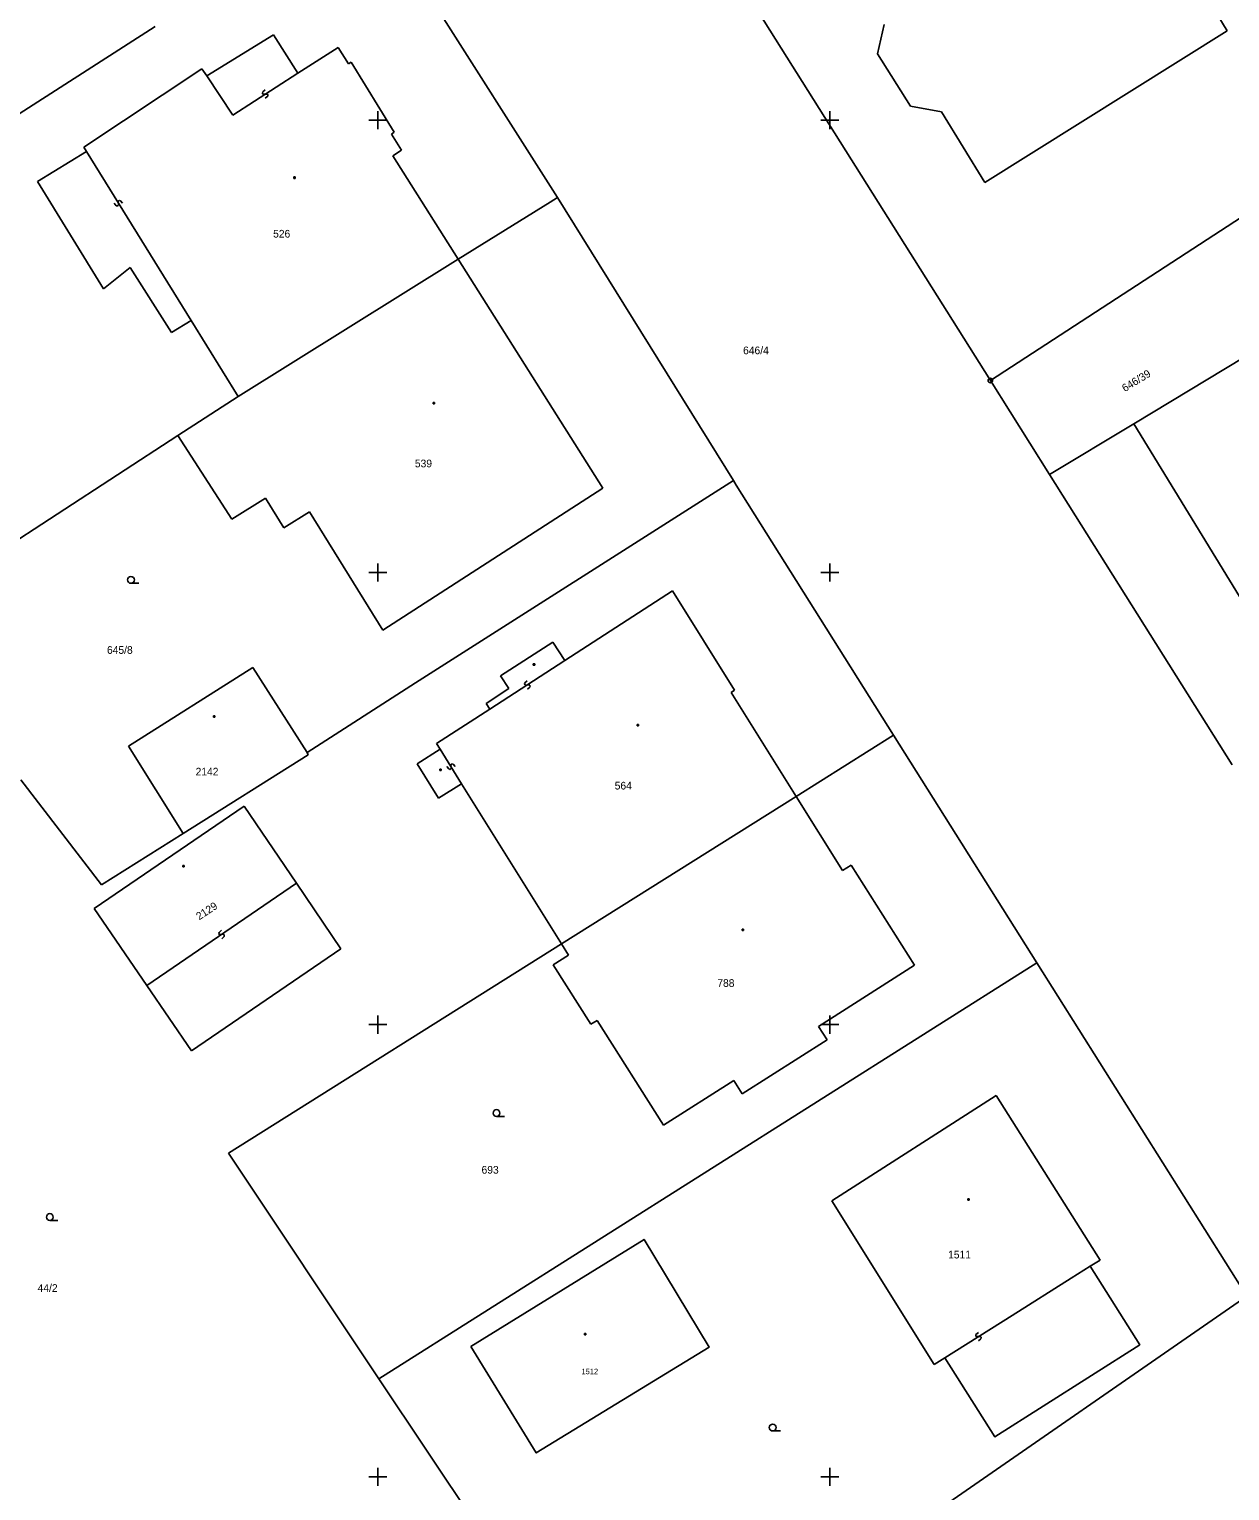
# Model space of a CAD drawing. Extents: x -492811 to -492366, y -1127107 to -1126748.
# Drawn here: x -492755.4 to -492702.3, y -1127040.6 to -1126976 of the extents above; entities that cross this region are included whole.
import ezdxf

# ---------------------------------------------------------------- set-up
doc = ezdxf.new("R2010")
doc.units = 0
doc.layers.add('katastrální mapa', color=7, linetype='Continuous')
doc.layers.add('síť', color=7, linetype='Continuous')

msp = doc.modelspace()

# ---------------------------------------------------------------- linework, layer by layer
at = {"layer": 'katastrální mapa'}
for p, q in [((-492727.3, -1126968.63), (-492712.9, -1126991.51)), ((-492740.62, -1126969.93), (-492732.05, -1126983.41)), ((-492704.61, -1126972.45), (-492702.42, -1126976.05)), ((-492769.44, -1126988.44), (-492749.85, -1126975.85)), ((-492747.57, -1126978.03), (-492744.62, -1126976.22)), ((-492744.62, -1126976.22), (-492743.54, -1126977.92)), ((-492717.89, -1126977.07), (-492717.6, -1126975.76)), ((-492713.15, -1126982.76), (-492702.42, -1126976.05)), ((-492743.54, -1126977.92), (-492741.75, -1126976.78)), ((-492741.75, -1126976.78), (-492741.3, -1126977.51)), ((-492741.3, -1126977.51), (-492741.18, -1126977.43)), ((-492741.18, -1126977.43), (-492739.27, -1126980.53)), ((-492717.89, -1126977.07), (-492716.44, -1126979.38)), ((-492747.78, -1126977.72), (-492753.01, -1126981.19)), ((-492747.78, -1126977.72), (-492747.57, -1126978.03)), ((-492747.57, -1126978.03), (-492746.42, -1126979.77)), ((-492746.42, -1126979.77), (-492743.54, -1126977.92)), ((-492745.09, -1126978.75), (-492745.1, -1126978.8)), ((-492745.1, -1126978.8), (-492745.08, -1126978.84)), ((-492744.98, -1126978.66), (-492745.09, -1126978.75)), ((-492712.9, -1126991.51), (-492693.21, -1126978.7)), ((-492745.08, -1126978.84), (-492745.02, -1126978.85)), ((-492745.02, -1126978.85), (-492744.94, -1126978.84)), ((-492744.87, -1126978.94), (-492744.98, -1126979.03)), ((-492744.94, -1126978.84), (-492744.88, -1126978.85)), ((-492744.88, -1126978.85), (-492744.86, -1126978.89)), ((-492744.86, -1126978.89), (-492744.87, -1126978.94)), ((-492716.44, -1126979.38), (-492715.06, -1126979.63)), ((-492715.06, -1126979.63), (-492713.15, -1126982.76)), ((-492739.4, -1126980.61), (-492739.27, -1126980.53)), ((-492739.4, -1126980.61), (-492738.95, -1126981.33)), ((-492755.05, -1126982.71), (-492752.89, -1126981.39)), ((-492753.01, -1126981.19), (-492752.89, -1126981.39)), ((-492752.89, -1126981.39), (-492750.06, -1126985.95)), ((-492739.33, -1126981.57), (-492738.95, -1126981.33)), ((-492739.33, -1126981.57), (-492736.44, -1126986.15)), ((-492743.72, -1126982.51), (-492743.66, -1126982.51)), ((-492743.72, -1126982.57), (-492743.72, -1126982.51)), ((-492743.66, -1126982.57), (-492743.72, -1126982.57)), ((-492743.66, -1126982.51), (-492743.66, -1126982.57)), ((-492755.05, -1126982.71), (-492752.14, -1126987.46)), ((-492751.57, -1126983.78), (-492751.66, -1126983.67)), ((-492751.52, -1126983.79), (-492751.57, -1126983.78)), ((-492751.48, -1126983.77), (-492751.52, -1126983.79)), ((-492751.47, -1126983.57), (-492751.48, -1126983.63)), ((-492751.48, -1126983.63), (-492751.47, -1126983.71)), ((-492751.47, -1126983.71), (-492751.48, -1126983.77)), ((-492751.43, -1126983.55), (-492751.47, -1126983.57)), ((-492751.38, -1126983.56), (-492751.43, -1126983.55)), ((-492751.29, -1126983.67), (-492751.38, -1126983.56)), ((-492736.44, -1126986.15), (-492732.38, -1126983.63)), ((-492732.38, -1126983.63), (-492732.05, -1126983.41)), ((-492724.27, -1126995.93), (-492732.05, -1126983.41)), ((-492752.14, -1126987.46), (-492750.96, -1126986.51)), ((-492750.96, -1126986.51), (-492749.13, -1126989.39)), ((-492750.06, -1126985.95), (-492748.26, -1126988.86)), ((-492746.18, -1126992.22), (-492736.44, -1126986.15)), ((-492736.44, -1126986.15), (-492730.05, -1126996.28)), ((-492706.55, -1126993.43), (-492698.24, -1126988.41)), ((-492749.13, -1126989.39), (-492748.26, -1126988.86)), ((-492748.26, -1126988.86), (-492746.18, -1126992.22)), ((-492712.9, -1126991.51), (-492710.29, -1126995.67)), ((-492748.84, -1126993.95), (-492746.18, -1126992.22)), ((-492737.55, -1126992.48), (-492737.49, -1126992.48)), ((-492737.55, -1126992.54), (-492737.55, -1126992.48)), ((-492737.49, -1126992.54), (-492737.55, -1126992.54)), ((-492737.49, -1126992.48), (-492737.49, -1126992.54)), ((-492710.29, -1126995.67), (-492706.55, -1126993.43)), ((-492706.55, -1126993.43), (-492701.72, -1127001.33)), ((-492761.02, -1127001.86), (-492748.84, -1126993.95)), ((-492748.84, -1126993.95), (-492746.46, -1126997.64)), ((-492724.27, -1126995.93), (-492738.33, -1127004.88)), ((-492724.14, -1126996.14), (-492724.27, -1126995.93)), ((-492724.14, -1126996.14), (-492717.18, -1127007.2)), ((-492710.29, -1126995.67), (-492702.2, -1127008.51)), ((-492746.46, -1126997.64), (-492744.97, -1126996.72)), ((-492744.97, -1126996.72), (-492744.15, -1126998.03)), ((-492739.77, -1127002.56), (-492730.05, -1126996.28)), ((-492743.02, -1126997.32), (-492744.15, -1126998.03)), ((-492739.77, -1127002.56), (-492743.02, -1126997.32)), ((-492750.92, -1127000.48), (-492750.57, -1127000.48)), ((-492731.72, -1127003.9), (-492726.97, -1127000.82)), ((-492726.97, -1127000.82), (-492724.22, -1127005.21)), ((-492734.57, -1127004.58), (-492732.25, -1127003.08)), ((-492732.25, -1127003.08), (-492731.72, -1127003.9)), ((-492735.05, -1127006.05), (-492731.72, -1127003.9)), ((-492745.53, -1127004.2), (-492751.03, -1127007.69)), ((-492743.12, -1127007.96), (-492745.53, -1127004.2)), ((-492734.57, -1127004.58), (-492734.2, -1127005.14)), ((-492733.12, -1127004.04), (-492733.06, -1127004.04)), ((-492733.12, -1127004.1), (-492733.12, -1127004.04)), ((-492733.06, -1127004.1), (-492733.12, -1127004.1)), ((-492733.06, -1127004.04), (-492733.06, -1127004.1)), ((-492738.33, -1127004.88), (-492743.12, -1127007.96)), ((-492735.21, -1127005.79), (-492734.2, -1127005.14)), ((-492733.49, -1127004.88), (-492733.51, -1127004.93)), ((-492733.51, -1127004.93), (-492733.48, -1127004.97)), ((-492733.39, -1127004.79), (-492733.49, -1127004.88)), ((-492733.48, -1127004.97), (-492733.43, -1127004.98)), ((-492733.43, -1127004.98), (-492733.34, -1127004.97)), ((-492733.28, -1127005.07), (-492733.38, -1127005.16)), ((-492733.34, -1127004.97), (-492733.29, -1127004.98)), ((-492733.29, -1127004.98), (-492733.26, -1127005.02)), ((-492733.26, -1127005.02), (-492733.28, -1127005.07)), ((-492724.37, -1127005.31), (-492724.22, -1127005.21)), ((-492724.37, -1127005.31), (-492721.49, -1127009.91)), ((-492735.21, -1127005.79), (-492735.05, -1127006.05)), ((-492747.27, -1127006.34), (-492747.21, -1127006.34)), ((-492747.27, -1127006.4), (-492747.27, -1127006.34)), ((-492747.21, -1127006.4), (-492747.27, -1127006.4)), ((-492747.21, -1127006.34), (-492747.21, -1127006.4)), ((-492737.4, -1127007.57), (-492735.05, -1127006.05)), ((-492728.52, -1127006.73), (-492728.46, -1127006.73)), ((-492728.52, -1127006.79), (-492728.52, -1127006.73)), ((-492728.46, -1127006.79), (-492728.52, -1127006.79)), ((-492728.46, -1127006.73), (-492728.46, -1127006.79)), ((-492721.49, -1127009.91), (-492717.18, -1127007.2)), ((-492717.18, -1127007.2), (-492710.85, -1127017.26)), ((-492751.03, -1127007.69), (-492748.61, -1127011.54)), ((-492738.26, -1127008.46), (-492737.24, -1127007.82)), ((-492737.4, -1127007.57), (-492737.24, -1127007.82)), ((-492737.24, -1127007.82), (-492736.29, -1127009.35)), ((-492748.61, -1127011.54), (-492743.08, -1127008.06)), ((-492743.12, -1127007.96), (-492743.08, -1127008.06)), ((-492738.26, -1127008.46), (-492737.31, -1127009.99)), ((-492736.76, -1127008.49), (-492736.77, -1127008.54)), ((-492736.77, -1127008.54), (-492736.76, -1127008.63)), ((-492736.72, -1127008.46), (-492736.76, -1127008.49)), ((-492736.67, -1127008.48), (-492736.72, -1127008.46)), ((-492736.58, -1127008.59), (-492736.67, -1127008.48)), ((-492755.79, -1127009.18), (-492752.22, -1127013.81)), ((-492737.25, -1127008.7), (-492737.19, -1127008.7)), ((-492737.25, -1127008.76), (-492737.25, -1127008.7)), ((-492737.19, -1127008.76), (-492737.25, -1127008.76)), ((-492737.19, -1127008.7), (-492737.19, -1127008.76)), ((-492736.86, -1127008.69), (-492736.95, -1127008.58)), ((-492736.81, -1127008.71), (-492736.86, -1127008.69)), ((-492736.77, -1127008.68), (-492736.81, -1127008.71)), ((-492736.76, -1127008.63), (-492736.77, -1127008.68)), ((-492737.31, -1127009.99), (-492736.29, -1127009.35)), ((-492736.29, -1127009.35), (-492731.88, -1127016.43)), ((-492752.55, -1127014.87), (-492745.91, -1127010.34)), ((-492745.91, -1127010.34), (-492743.6, -1127013.75)), ((-492731.88, -1127016.43), (-492721.49, -1127009.91)), ((-492721.49, -1127009.91), (-492719.44, -1127013.19)), ((-492752.22, -1127013.81), (-492748.61, -1127011.54)), ((-492748.62, -1127012.96), (-492748.56, -1127012.96)), ((-492748.62, -1127013.02), (-492748.62, -1127012.96)), ((-492748.56, -1127013.02), (-492748.62, -1127013.02)), ((-492748.56, -1127012.96), (-492748.56, -1127013.02)), ((-492719.44, -1127013.19), (-492719.06, -1127012.95)), ((-492719.06, -1127012.95), (-492716.25, -1127017.37)), ((-492750.22, -1127018.27), (-492743.6, -1127013.75)), ((-492743.6, -1127013.75), (-492741.64, -1127016.64)), ((-492750.22, -1127018.27), (-492752.55, -1127014.87)), ((-492747.02, -1127015.92), (-492747.03, -1127015.97)), ((-492747.03, -1127015.97), (-492747.01, -1127016.01)), ((-492746.92, -1127015.82), (-492747.02, -1127015.92)), ((-492747.01, -1127016.01), (-492746.95, -1127016.02)), ((-492746.95, -1127016.02), (-492746.87, -1127016)), ((-492746.8, -1127016.1), (-492746.9, -1127016.2)), ((-492746.87, -1127016), (-492746.81, -1127016.01)), ((-492746.81, -1127016.01), (-492746.79, -1127016.05)), ((-492746.79, -1127016.05), (-492746.8, -1127016.1)), ((-492723.88, -1127015.78), (-492723.82, -1127015.78)), ((-492723.88, -1127015.84), (-492723.88, -1127015.78)), ((-492723.82, -1127015.84), (-492723.88, -1127015.84)), ((-492723.82, -1127015.78), (-492723.82, -1127015.84)), ((-492741.64, -1127016.64), (-492748.24, -1127021.16)), ((-492746.61, -1127025.69), (-492731.88, -1127016.43)), ((-492732.24, -1127017.35), (-492731.57, -1127016.93)), ((-492731.88, -1127016.43), (-492731.57, -1127016.93)), ((-492739.95, -1127035.67), (-492710.85, -1127017.26)), ((-492732.24, -1127017.35), (-492730.58, -1127019.98)), ((-492720.5, -1127020.08), (-492716.25, -1127017.37)), ((-492710.85, -1127017.26), (-492701.56, -1127032.01)), ((-492748.24, -1127021.16), (-492750.22, -1127018.27)), ((-492730.58, -1127019.98), (-492730.3, -1127019.81)), ((-492730.3, -1127019.81), (-492727.36, -1127024.45)), ((-492720.5, -1127020.08), (-492720.12, -1127020.67)), ((-492723.88, -1127023.06), (-492720.12, -1127020.67)), ((-492727.36, -1127024.45), (-492724.25, -1127022.47)), ((-492724.25, -1127022.47), (-492723.88, -1127023.06)), ((-492719.92, -1127027.8), (-492712.64, -1127023.13)), ((-492712.64, -1127023.13), (-492708.05, -1127030.41)), ((-492734.75, -1127024.06), (-492734.4, -1127024.06)), ((-492746.61, -1127025.69), (-492739.95, -1127035.67)), ((-492719.92, -1127027.8), (-492715.38, -1127035.03)), ((-492713.9, -1127027.71), (-492713.84, -1127027.71)), ((-492713.9, -1127027.77), (-492713.9, -1127027.71)), ((-492713.84, -1127027.77), (-492713.9, -1127027.77)), ((-492713.84, -1127027.71), (-492713.84, -1127027.77)), ((-492754.51, -1127028.66), (-492754.16, -1127028.66)), ((-492708.05, -1127030.41), (-492708.49, -1127030.68)), ((-492708.49, -1127030.68), (-492709.32, -1127031.21)), ((-492711.94, -1127032.86), (-492709.32, -1127031.21)), ((-492729.49, -1127051.33), (-492701.56, -1127032.01)), ((-492711.94, -1127032.86), (-492714.92, -1127034.74)), ((-492730.85, -1127033.66), (-492730.79, -1127033.66)), ((-492730.85, -1127033.72), (-492730.85, -1127033.66)), ((-492730.79, -1127033.72), (-492730.85, -1127033.72)), ((-492730.79, -1127033.66), (-492730.79, -1127033.72)), ((-492713.54, -1127033.7), (-492713.55, -1127033.76)), ((-492713.55, -1127033.76), (-492713.53, -1127033.79)), ((-492713.43, -1127033.61), (-492713.54, -1127033.7)), ((-492713.53, -1127033.79), (-492713.47, -1127033.8)), ((-492713.47, -1127033.8), (-492713.39, -1127033.8)), ((-492713.32, -1127033.9), (-492713.43, -1127033.99)), ((-492713.39, -1127033.8), (-492713.33, -1127033.81)), ((-492713.33, -1127033.81), (-492713.31, -1127033.84)), ((-492713.31, -1127033.84), (-492713.32, -1127033.9)), ((-492714.92, -1127034.74), (-492715.38, -1127035.03)), ((-492739.95, -1127035.67), (-492729.49, -1127051.33)), ((-492722.53, -1127037.97), (-492722.18, -1127037.97))]:
    msp.add_line(p, q, dxfattribs=at)
for points in [[(-492735.88, -1127034.23), (-492728.22, -1127029.5), (-492725.34, -1127034.26), (-492732.99, -1127038.94), (-492735.88, -1127034.23)], [(-492708.49, -1127030.68), (-492706.29, -1127034.16), (-492712.71, -1127038.23), (-492714.92, -1127034.74)]]:
    msp.add_lwpolyline(points, dxfattribs=at)
for centre, radius in [((-492712.9, -1126991.51), 0.1), ((-492712.9, -1126991.51), 0.002), ((-492750.92, -1127000.33), 0.15), ((-492734.75, -1127023.91), 0.15), ((-492754.51, -1127028.51), 0.15), ((-492722.53, -1127037.82), 0.15)]:
    msp.add_circle(centre, radius, dxfattribs=at)
at = {"layer": 'síť'}
for p, q in [((-492740.4, -1126980), (-492739.6, -1126980)), ((-492740, -1126979.6), (-492740, -1126980.4)), ((-492720.4, -1126980), (-492719.6, -1126980)), ((-492720, -1126979.6), (-492720, -1126980.4)), ((-492740.4, -1127000), (-492739.6, -1127000)), ((-492740, -1126999.6), (-492740, -1127000.4)), ((-492720.4, -1127000), (-492719.6, -1127000)), ((-492720, -1126999.6), (-492720, -1127000.4)), ((-492740.4, -1127020), (-492739.6, -1127020)), ((-492740, -1127019.6), (-492740, -1127020.4)), ((-492720.4, -1127020), (-492719.6, -1127020)), ((-492720, -1127019.6), (-492720, -1127020.4)), ((-492740.4, -1127040), (-492739.6, -1127040)), ((-492740, -1127039.6), (-492740, -1127040.4)), ((-492720.4, -1127040), (-492719.6, -1127040)), ((-492720, -1127039.6), (-492720, -1127040.4))]:
    msp.add_line(p, q, dxfattribs=at)

# ---------------------------------------------------------------- texts
at = {"layer": 'katastrální mapa'}
for s, height, p in [('526', 0.34, (-492744.63, -1126985.19)), ('646/4', 0.34, (-492723.84, -1126990.35)), ('539', 0.34, (-492738.36, -1126995.35)), ('645/8', 0.34, (-492751.98, -1127003.6)), ('2142', 0.34, (-492748.06, -1127008.98)), ('564', 0.34, (-492729.52, -1127009.6)), ('788', 0.34, (-492724.98, -1127018.33)), ('693', 0.34, (-492735.41, -1127026.59)), ('1511', 0.34, (-492714.77, -1127030.34)), ('44/2', 0.34, (-492755.05, -1127031.82)), ('1512', 0.24, (-492730.99, -1127035.46))]:
    msp.add_text(s, height=height, dxfattribs=at).set_placement(p)
for s, rotation, p in [('646/39', 31.797, (-492706.95, -1126992.03)), ('2129', 33.3, (-492747.9, -1127015.39))]:
    msp.add_text(s, height=0.34, rotation=rotation, dxfattribs=at).set_placement(p)

doc.saveas('drawing.dxf')
